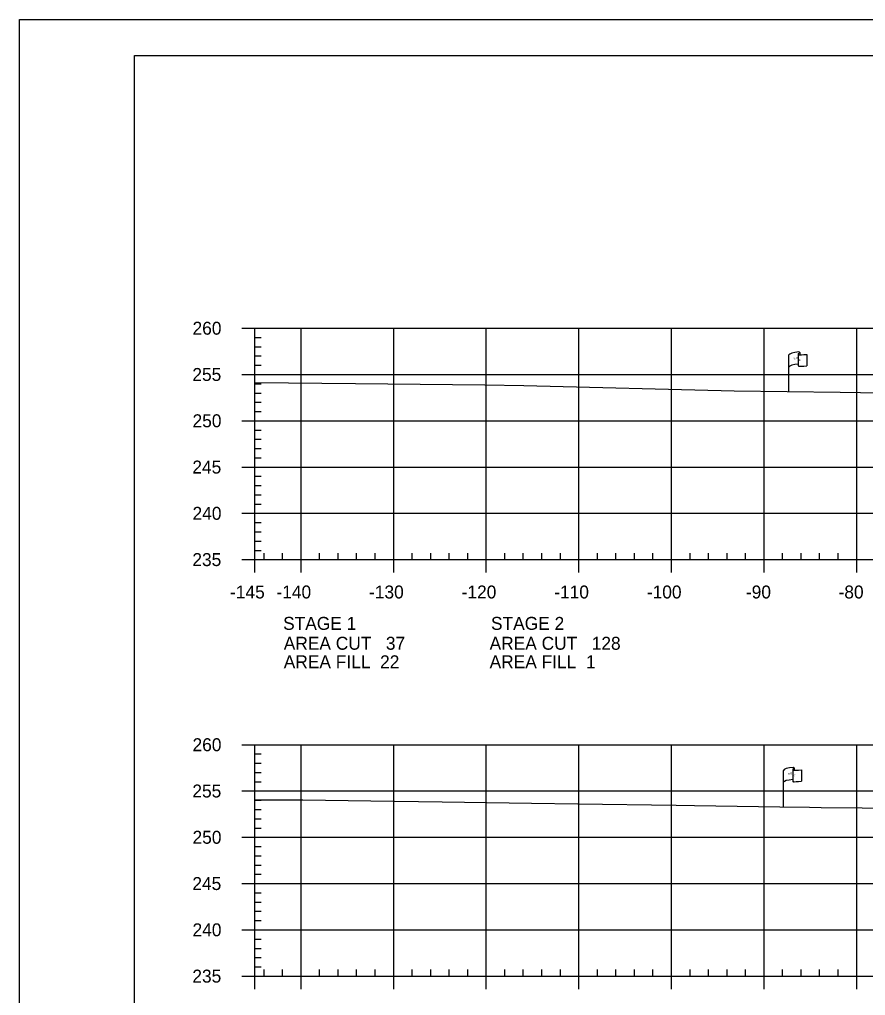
# Model space of a CAD drawing. Extents: x 1365647 to 1367999, y 387113 to 400173.
# Drawn here: x 1365723.7 to 1365815, y 397080.8 to 397186.3 of the extents above; entities that cross this region are included whole.
import ezdxf

# ---------------------------------------------------------------- set-up
doc = ezdxf.new("R2010")
doc.units = 0
for name, color, linetype in [('E_Existing ROW', 7, 'Continuous'), ('R_Axis', 7, 'Continuous'), ('R_Axis Annot', 7, 'Continuous'), ('R_Border', 7, 'Continuous'), ('R_Exist Surface', 7, 'Continuous'), ('R_Grid', 7, 'Continuous'), ('R_No Plot', 7, 'Continuous')]:
    doc.layers.add(name, color=color, linetype=linetype)

msp = doc.modelspace()

# ---------------------------------------------------------------- linework, layer by layer
at = {"layer": 'E_Existing ROW'}
for p, q in [((1365806.78, 397146.09), (1365806.78, 397150.04)), ((1365807.78, 397150.13), (1365807.78, 397150.12)), ((1365807.78, 397150.12), (1365807.78, 397148.89)), ((1365807.94, 397150.29), (1365807.94, 397150.05)), ((1365808.71, 397150.1), (1365808.71, 397148.86)), ((1365806.19, 397101.21), (1365806.19, 397105.16)), ((1365807.18, 397105.25), (1365807.18, 397105.24)), ((1365807.18, 397105.24), (1365807.18, 397104.01)), ((1365807.35, 397105.41), (1365807.35, 397105.17)), ((1365808.12, 397105.22), (1365808.12, 397103.98))]:
    msp.add_line(p, q, dxfattribs=at)
for centre, radius, start, end in [((1365807.85, 397150.14), 0.078, 88.6458, 274.2828), ((1365807.87, 397150.29), 0.0783, 263.0712, 93.9564), ((1365807.86, 397148.89), 0.0783, 180, 273.9564), ((1365807.26, 397105.25), 0.078, 88.6458, 274.2828), ((1365807.27, 397105.41), 0.0783, 263.0712, 93.9564), ((1365807.26, 397104.01), 0.0783, 180, 273.9564)]:
    msp.add_arc(centre, radius, start, end, dxfattribs=at)
for centre, major_axis, ratio, start_param, end_param in [((1365808.36, 397150.08), (-1.58, -0.04), 0.19887, 5.030368, 6.283185), ((1365809.07, 397150.2), (-1.23, -0.13), 0.052933, 0.159456, 1.268315), ((1365808.36, 397148.77), (-1.58, -0.04), 0.19887, 5.083035, 6.194897), ((1365809.07, 397148.96), (-1.23, -0.13), 0.052933, 0.159456, 1.268315), ((1365807.77, 397105.2), (-1.58, -0.04), 0.19887, 5.030368, 6.283185), ((1365808.48, 397105.32), (-1.23, -0.13), 0.052933, 0.159456, 1.268315), ((1365807.76, 397103.89), (-1.58, -0.04), 0.19887, 5.083035, 6.194897), ((1365808.48, 397104.08), (-1.23, -0.13), 0.052933, 0.159456, 1.268315)]:
    msp.add_ellipse(centre, major_axis=major_axis, ratio=ratio, start_param=start_param, end_param=end_param, dxfattribs=at)
at = {"layer": 'R_Axis'}
for p, q in [((1365747.69, 397152.93), (1365749.09, 397152.93)), ((1365749.09, 397127.93), (1365749.09, 397152.93)), ((1365749.09, 397151.93), (1365749.79, 397151.93)), ((1365749.09, 397150.93), (1365749.79, 397150.93)), ((1365749.09, 397149.93), (1365749.79, 397149.93)), ((1365749.09, 397148.93), (1365749.79, 397148.93)), ((1365747.69, 397147.93), (1365749.09, 397147.93)), ((1365749.09, 397146.93), (1365749.79, 397146.93)), ((1365749.09, 397145.93), (1365749.79, 397145.93)), ((1365749.09, 397144.93), (1365749.79, 397144.93)), ((1365749.09, 397143.93), (1365749.79, 397143.93)), ((1365747.69, 397142.93), (1365749.09, 397142.93)), ((1365749.09, 397141.93), (1365749.79, 397141.93)), ((1365749.09, 397140.93), (1365749.79, 397140.93)), ((1365749.09, 397139.93), (1365749.79, 397139.93)), ((1365749.09, 397138.93), (1365749.79, 397138.93)), ((1365747.69, 397137.93), (1365749.09, 397137.93)), ((1365749.09, 397136.93), (1365749.79, 397136.93)), ((1365749.09, 397135.93), (1365749.79, 397135.93)), ((1365749.09, 397134.93), (1365749.79, 397134.93)), ((1365749.09, 397133.93), (1365749.79, 397133.93)), ((1365747.69, 397132.93), (1365749.09, 397132.93)), ((1365749.09, 397131.93), (1365749.79, 397131.93)), ((1365749.09, 397130.93), (1365749.79, 397130.93)), ((1365749.09, 397129.93), (1365749.79, 397129.93)), ((1365749.09, 397128.93), (1365749.79, 397128.93)), ((1365749.09, 397127.93), (1365749.09, 397128.63)), ((1365750.09, 397127.93), (1365750.09, 397128.63)), ((1365752.09, 397127.93), (1365752.09, 397128.63)), ((1365756.09, 397127.93), (1365756.09, 397128.63)), ((1365758.09, 397127.93), (1365758.09, 397128.63)), ((1365760.09, 397127.93), (1365760.09, 397128.63)), ((1365762.09, 397127.93), (1365762.09, 397128.63)), ((1365766.09, 397127.93), (1365766.09, 397128.63)), ((1365768.09, 397127.93), (1365768.09, 397128.63)), ((1365770.09, 397127.93), (1365770.09, 397128.63)), ((1365772.09, 397127.93), (1365772.09, 397128.63)), ((1365776.09, 397127.93), (1365776.09, 397128.63)), ((1365778.09, 397127.93), (1365778.09, 397128.63)), ((1365780.09, 397127.93), (1365780.09, 397128.63)), ((1365782.09, 397127.93), (1365782.09, 397128.63)), ((1365786.09, 397127.93), (1365786.09, 397128.63)), ((1365788.09, 397127.93), (1365788.09, 397128.63)), ((1365790.09, 397127.93), (1365790.09, 397128.63)), ((1365792.09, 397127.93), (1365792.09, 397128.63)), ((1365796.09, 397127.93), (1365796.09, 397128.63)), ((1365798.09, 397127.93), (1365798.09, 397128.63)), ((1365800.09, 397127.93), (1365800.09, 397128.63)), ((1365802.09, 397127.93), (1365802.09, 397128.63)), ((1365806.09, 397127.93), (1365806.09, 397128.63)), ((1365808.09, 397127.93), (1365808.09, 397128.63)), ((1365810.09, 397127.93), (1365810.09, 397128.63)), ((1365812.09, 397127.93), (1365812.09, 397128.63)), ((1365747.69, 397127.93), (1365749.09, 397127.93)), ((1365749.09, 397127.93), (1366039.09, 397127.93)), ((1365749.09, 397126.53), (1365749.09, 397127.93)), ((1365754.09, 397126.53), (1365754.09, 397127.93)), ((1365764.09, 397126.53), (1365764.09, 397127.93)), ((1365774.09, 397126.53), (1365774.09, 397127.93)), ((1365784.09, 397126.53), (1365784.09, 397127.93)), ((1365794.09, 397126.53), (1365794.09, 397127.93)), ((1365804.09, 397126.53), (1365804.09, 397127.93)), ((1365814.09, 397126.53), (1365814.09, 397127.93)), ((1365747.69, 397107.93), (1365749.09, 397107.93)), ((1365749.09, 397082.93), (1365749.09, 397107.93)), ((1365749.09, 397106.93), (1365749.79, 397106.93)), ((1365749.09, 397105.93), (1365749.79, 397105.93)), ((1365749.09, 397104.93), (1365749.79, 397104.93)), ((1365749.09, 397103.93), (1365749.79, 397103.93)), ((1365747.69, 397102.93), (1365749.09, 397102.93)), ((1365749.09, 397101.93), (1365749.79, 397101.93)), ((1365749.09, 397100.93), (1365749.79, 397100.93)), ((1365749.09, 397099.93), (1365749.79, 397099.93)), ((1365749.09, 397098.93), (1365749.79, 397098.93)), ((1365747.69, 397097.93), (1365749.09, 397097.93)), ((1365749.09, 397096.93), (1365749.79, 397096.93)), ((1365749.09, 397095.93), (1365749.79, 397095.93)), ((1365749.09, 397094.93), (1365749.79, 397094.93)), ((1365749.09, 397093.93), (1365749.79, 397093.93)), ((1365747.69, 397092.93), (1365749.09, 397092.93)), ((1365749.09, 397091.93), (1365749.79, 397091.93)), ((1365749.09, 397090.93), (1365749.79, 397090.93)), ((1365749.09, 397089.93), (1365749.79, 397089.93)), ((1365749.09, 397088.93), (1365749.79, 397088.93)), ((1365747.69, 397087.93), (1365749.09, 397087.93)), ((1365749.09, 397086.93), (1365749.79, 397086.93)), ((1365749.09, 397085.93), (1365749.79, 397085.93)), ((1365749.09, 397084.93), (1365749.79, 397084.93)), ((1365747.69, 397082.93), (1365749.09, 397082.93)), ((1365749.09, 397083.93), (1365749.79, 397083.93)), ((1365749.09, 397082.93), (1365749.09, 397083.63)), ((1365749.09, 397082.93), (1366039.09, 397082.93)), ((1365749.09, 397081.53), (1365749.09, 397082.93)), ((1365750.09, 397082.93), (1365750.09, 397083.63)), ((1365752.09, 397082.93), (1365752.09, 397083.63)), ((1365754.09, 397081.53), (1365754.09, 397082.93)), ((1365756.09, 397082.93), (1365756.09, 397083.63)), ((1365758.09, 397082.93), (1365758.09, 397083.63)), ((1365760.09, 397082.93), (1365760.09, 397083.63)), ((1365762.09, 397082.93), (1365762.09, 397083.63)), ((1365764.09, 397081.53), (1365764.09, 397082.93)), ((1365766.09, 397082.93), (1365766.09, 397083.63)), ((1365768.09, 397082.93), (1365768.09, 397083.63)), ((1365770.09, 397082.93), (1365770.09, 397083.63)), ((1365772.09, 397082.93), (1365772.09, 397083.63)), ((1365774.09, 397081.53), (1365774.09, 397082.93)), ((1365776.09, 397082.93), (1365776.09, 397083.63)), ((1365778.09, 397082.93), (1365778.09, 397083.63)), ((1365780.09, 397082.93), (1365780.09, 397083.63)), ((1365782.09, 397082.93), (1365782.09, 397083.63)), ((1365784.09, 397081.53), (1365784.09, 397082.93)), ((1365786.09, 397082.93), (1365786.09, 397083.63)), ((1365788.09, 397082.93), (1365788.09, 397083.63)), ((1365790.09, 397082.93), (1365790.09, 397083.63)), ((1365792.09, 397082.93), (1365792.09, 397083.63)), ((1365794.09, 397081.53), (1365794.09, 397082.93)), ((1365796.09, 397082.93), (1365796.09, 397083.63)), ((1365798.09, 397082.93), (1365798.09, 397083.63)), ((1365800.09, 397082.93), (1365800.09, 397083.63)), ((1365802.09, 397082.93), (1365802.09, 397083.63)), ((1365804.09, 397081.53), (1365804.09, 397082.93)), ((1365806.09, 397082.93), (1365806.09, 397083.63)), ((1365808.09, 397082.93), (1365808.09, 397083.63)), ((1365810.09, 397082.93), (1365810.09, 397083.63)), ((1365812.09, 397082.93), (1365812.09, 397083.63)), ((1365814.09, 397081.53), (1365814.09, 397082.93))]:
    msp.add_line(p, q, dxfattribs=at)
at = {"layer": 'R_Border'}
for p, q in [((1365736.09, 397182.39), (1366052.27, 397182.39)), ((1365736.09, 396976.93), (1365736.09, 397182.39))]:
    msp.add_line(p, q, dxfattribs=at)
at = {"layer": 'R_Exist Surface'}
for points in [[(1365749.09, 397147.05), (1365759.96, 397146.96), (1365773.94, 397146.82), (1365778.16, 397146.73), (1365800.86, 397146.17), (1365812.31, 397146.01), (1365827.68, 397145.77)], [(1365749.09, 397101.98), (1365754.29, 397101.98), (1365761.61, 397101.88), (1365769.33, 397101.76), (1365778.96, 397101.63), (1365783.96, 397101.55), (1365794.61, 397101.39), (1365796.59, 397101.37), (1365805.8, 397101.21), (1365809, 397101.17), (1365810.27, 397101.16), (1365827.92, 397101.02)]]:
    msp.add_lwpolyline(points, dxfattribs=at)
at = {"layer": 'R_Grid'}
for p, q in [((1365749.09, 397152.93), (1366039.09, 397152.93)), ((1365749.09, 397127.93), (1365749.09, 397152.93)), ((1365754.09, 397127.93), (1365754.09, 397152.93)), ((1365764.09, 397127.93), (1365764.09, 397152.93)), ((1365774.09, 397127.93), (1365774.09, 397152.93)), ((1365784.09, 397127.93), (1365784.09, 397152.93)), ((1365794.09, 397127.93), (1365794.09, 397152.93)), ((1365804.09, 397127.93), (1365804.09, 397152.93)), ((1365814.09, 397127.93), (1365814.09, 397152.93)), ((1365749.09, 397147.93), (1366039.09, 397147.93)), ((1365749.09, 397142.93), (1366039.09, 397142.93)), ((1365749.09, 397137.93), (1366039.09, 397137.93)), ((1365749.09, 397132.93), (1366039.09, 397132.93)), ((1365749.09, 397127.93), (1366039.09, 397127.93)), ((1365749.09, 397107.93), (1366039.09, 397107.93)), ((1365749.09, 397082.93), (1365749.09, 397107.93)), ((1365754.09, 397082.93), (1365754.09, 397107.93)), ((1365764.09, 397082.93), (1365764.09, 397107.93)), ((1365774.09, 397082.93), (1365774.09, 397107.93)), ((1365784.09, 397082.93), (1365784.09, 397107.93)), ((1365794.09, 397082.93), (1365794.09, 397107.93)), ((1365804.09, 397082.93), (1365804.09, 397107.93)), ((1365814.09, 397082.93), (1365814.09, 397107.93)), ((1365749.09, 397102.93), (1366039.09, 397102.93)), ((1365749.09, 397097.93), (1366039.09, 397097.93)), ((1365749.09, 397092.93), (1366039.09, 397092.93)), ((1365749.09, 397087.93), (1366039.09, 397087.93)), ((1365749.09, 397082.93), (1366039.09, 397082.93))]:
    msp.add_line(p, q, dxfattribs=at)
at = {"layer": 'R_No Plot'}
msp.add_line((1365723.69, 397186.28), (1366057.03, 397186.28), dxfattribs=at)
msp.add_lwpolyline([(1365723.69, 397186.28), (1366057.03, 397186.28), (1366057.03, 396972.94), (1365723.69, 396972.94)], close=True, dxfattribs=at)

# ---------------------------------------------------------------- texts
at = {"layer": 'E_Existing ROW'}
for s, height, rotation, p in [('R ', 0.2, 9.9884, (1365807.3, 397149.54)), (' O', 0.2, 9.9884, (1365807.45, 397149.59)), ('W', 0.2, 351.1788, (1365807.78, 397149.42)), ('DWB 11-9-07', 0.001, 90, (1365807.94, 397150.05)), ('DWB 11-9-07', 0.001, 5.0717, (1365808.7, 397148.86)), ('DWB 11-9-07', 0.001, 90, (1365806.78, 397146.09)), ('DWB 11-9-07', 0.001, 90, (1365807.35, 397105.17)), ('R ', 0.2, 9.9884, (1365806.71, 397104.66)), (' O', 0.2, 9.9884, (1365806.85, 397104.71)), ('W', 0.2, 351.1788, (1365807.18, 397104.54)), ('DWB 11-9-07', 0.001, 5.0717, (1365808.11, 397103.98)), ('DWB 11-9-07', 0.001, 90, (1365806.19, 397101.21))]:
    msp.add_text(s, height=height, rotation=rotation, dxfattribs=at).set_placement(p)
at = {"layer": 'R_Axis Annot'}
for s, p in [('260', (1365742.37, 397152.23)), ('255', (1365742.35, 397147.23)), ('250', (1365742.37, 397142.23)), ('245', (1365742.35, 397137.23)), ('240', (1365742.37, 397132.23)), ('235', (1365742.35, 397127.23)), ('-145', (1365746.42, 397123.73)), ('-140', (1365751.43, 397123.73)), ('-130', (1365761.43, 397123.73)), ('-120', (1365771.43, 397123.73)), ('-110', (1365781.43, 397123.73)), ('-100', (1365791.43, 397123.73)), ('-90', (1365802.13, 397123.73)), ('-80', (1365812.13, 397123.73)), ('STAGE 1', (1365752.15, 397120.34)), ('STAGE 2', (1365774.6, 397120.34)), ('AREA CUT   37', (1365752.22, 397118.19)), ('AREA CUT   128', (1365774.45, 397118.19)), ('AREA FILL  22', (1365752.22, 397116.19)), ('AREA FILL  1', (1365774.45, 397116.19)), ('260', (1365742.37, 397107.23)), ('255', (1365742.35, 397102.23)), ('250', (1365742.37, 397097.23)), ('245', (1365742.35, 397092.23)), ('240', (1365742.37, 397087.23)), ('235', (1365742.35, 397082.23))]:
    msp.add_text(s, height=1.4, dxfattribs=at).set_placement(p)

doc.saveas('drawing.dxf')
